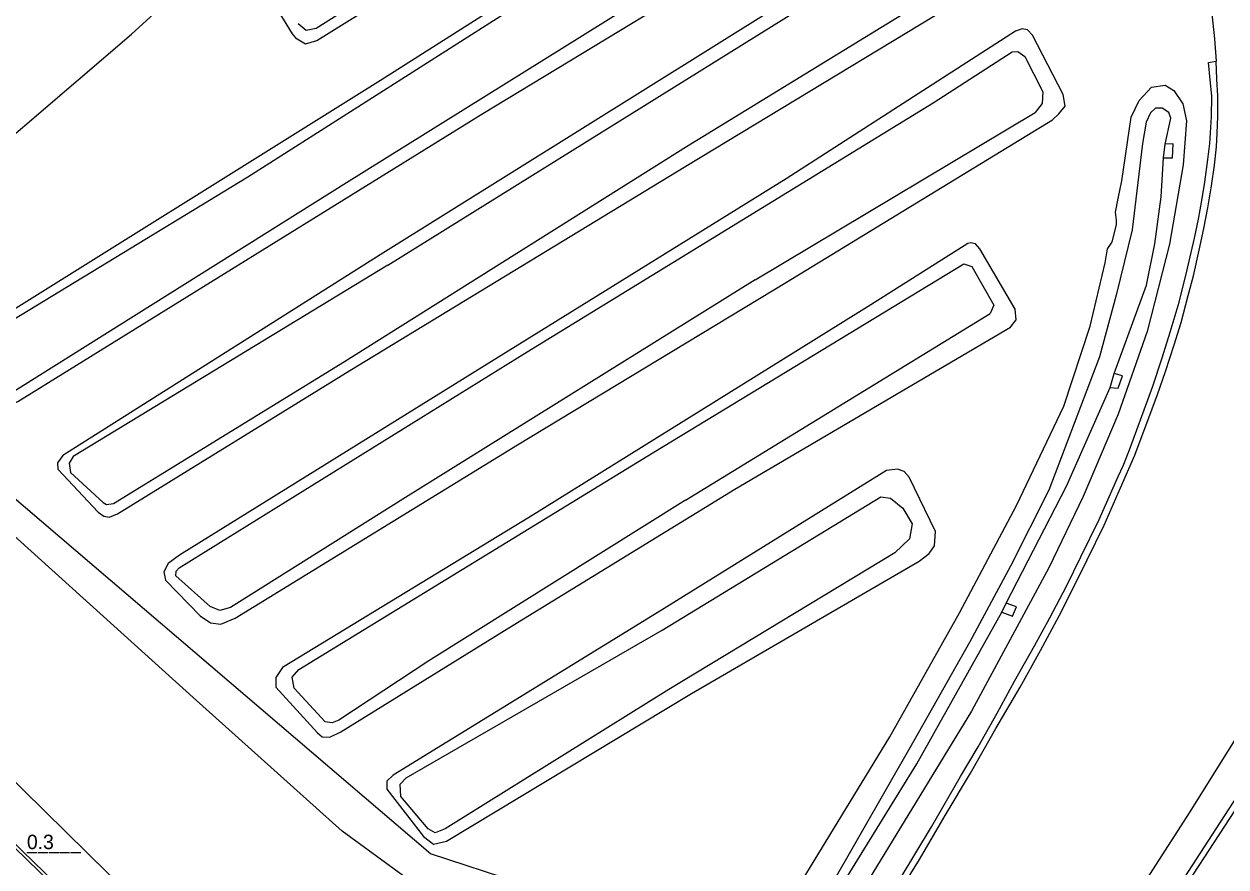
# Model space of a CAD drawing. Extents: x 135999 to 138000, y 396000 to 398501.
# Drawn here: x 137511.2 to 137615.2, y 397056.7 to 397129.6 of the extents above; entities that cross this region are included whole.
import ezdxf

# ---------------------------------------------------------------- set-up
doc = ezdxf.new("R2010")
doc.units = 0
for name, color, linetype in [('gg-knt-BGT kruinlijn', 7, 'Continuous'), ('gg-knt-verharding', 7, 'Continuous'), ('gt-anno-nummer hm paal', 7, 'Continuous'), ('gt-knt-geleideconstructie', 7, 'Continuous'), ('gt-symb-hm paal', 7, 'Continuous'), ('gx-grn-maaiveld', 7, 'Continuous')]:
    doc.layers.add(name, color=color, linetype=linetype)

msp = doc.modelspace()

# ---------------------------------------------------------------- linework, layer by layer
at = {"layer": 'gg-knt-BGT kruinlijn'}
for p, q in [((137536.51, 397129.27), (137556.03, 397141.73)), ((137566.58, 397139.32), (137530.59, 397116.39)), ((137568.51, 397119.05), (137597.64, 397136.91)), ((137539.11, 397115.94), (137568.05, 397133.97)), ((137542.7, 397108.79), (137579.52, 397131.71)), ((137534.94, 397129.68), (137535.63, 397129.12)), ((137535.63, 397129.12), (137536.51, 397129.27)), ((137589.85, 397122.82), (137596.66, 397127.23)), ((137596.66, 397127.23), (137597.16, 397127.27)), ((137597.16, 397127.27), (137597.78, 397126.82)), ((137597.78, 397126.82), (137599.33, 397123.77)), ((137599.33, 397123.77), (137599.27, 397122.77)), ((137554.73, 397101.28), (137589.85, 397122.82)), ((137574.44, 397107.52), (137598.67, 397122)), ((137599.27, 397122.77), (137598.67, 397122)), ((137538.94, 397100.45), (137568.51, 397119.05)), ((137530.59, 397116.39), (137506.47, 397101.73)), ((137509.64, 397097.43), (137539.11, 397115.94)), ((137542.7, 397108.79), (137515.49, 397092.24)), ((137565.7, 397092.61), (137592.49, 397108.9)), ((137592.49, 397108.9), (137593.19, 397108.66)), ((137593.19, 397108.66), (137595.1, 397105.33)), ((137574.44, 397107.52), (137543.98, 397088.55)), ((137595.1, 397105.33), (137594.77, 397104.62)), ((137568.42, 397088.47), (137594.77, 397104.62)), ((137524.65, 397082.62), (137554.73, 397101.28)), ((137518.98, 397088.18), (137538.94, 397100.45)), ((137515.49, 397092.24), (137515.13, 397091.67)), ((137515.13, 397091.67), (137515.26, 397090.87)), ((137534.99, 397073.81), (137565.7, 397092.61)), ((137515.26, 397090.87), (137518.07, 397088.25)), ((137543.98, 397088.55), (137529.1, 397079.18)), ((137566.4, 397077.22), (137585.32, 397088.76)), ((137585.32, 397088.76), (137586.15, 397088.63)), ((137586.15, 397088.63), (137587.22, 397087.76)), ((137518.07, 397088.25), (137518.37, 397088.1)), ((137518.37, 397088.1), (137518.98, 397088.18)), ((137568.42, 397088.47), (137546.25, 397074.56)), ((137587.22, 397087.76), (137588.04, 397086.42)), ((137588.04, 397086.42), (137587.79, 397085.11)), ((137586.54, 397083.91), (137587.79, 397085.11)), ((137586.54, 397083.91), (137567, 397072.1)), ((137524.35, 397081.93), (137524.39, 397082.34)), ((137524.39, 397082.34), (137524.65, 397082.62)), ((137527.32, 397079.27), (137524.35, 397081.93)), ((137528.18, 397078.92), (137527.32, 397079.27)), ((137529.1, 397079.18), (137528.18, 397078.92)), ((137544.29, 397064.45), (137566.4, 397077.22)), ((137546.25, 397074.56), (137538.46, 397069.44)), ((137534.43, 397073.16), (137534.99, 397073.81)), ((137534.58, 397072.2), (137534.43, 397073.16)), ((137537.28, 397069.31), (137534.58, 397072.2)), ((137567, 397072.1), (137547.65, 397060.06)), ((137537.89, 397069.22), (137537.28, 397069.31)), ((137538.46, 397069.44), (137537.89, 397069.22)), ((137543.76, 397063.9), (137544.29, 397064.45)), ((137543.83, 397062.84), (137543.76, 397063.9)), ((137546.19, 397060.04), (137543.83, 397062.84)), ((137546.79, 397059.69), (137546.19, 397060.04)), ((137547.65, 397060.06), (137546.79, 397059.69))]:
    msp.add_line(p, q, dxfattribs=at)
msp.add_lwpolyline([(137482.44, 397095.05), (137487.4, 397089.04), (137491.84, 397083.72), (137503.75, 397070.68), (137518.55, 397056.16), (137541.74, 397032.84), (137552.21, 397024.37)], dxfattribs=at)
at = {"layer": 'gg-knt-verharding'}
msp.add_lwpolyline([(137500.5, 397068.12), (137506.09, 397062.62), (137516.87, 397052.16), (137522.31, 397046.82), (137527.52, 397041.5), (137532.84, 397036.1)], dxfattribs=at)
at = {"layer": 'gt-knt-geleideconstructie'}
msp.add_lwpolyline([(137613.36, 396979.65), (137606.67, 396983.77), (137600.97, 396987.24), (137586.06, 396996.67), (137572.8, 397005.59), (137562.89, 397012.35), (137554.14, 397018.54), (137549.8, 397021.74), (137546.64, 397024.1), (137543.61, 397026.68), (137539.59, 397030.17), (137535.68, 397033.74), (137528.07, 397041.2), (137522.44, 397046.94), (137517.76, 397051.66), (137511.09, 397058.15), (137503.48, 397065.65), (137496.01, 397073.15), (137491.41, 397078.05), (137485.38, 397085.14), (137479.45, 397092.28), (137476.95, 397095.45)], dxfattribs=at)
at = {"layer": 'gx-grn-maaiveld'}
for p, q in [((137609.76, 397118.08), (137609.9, 397119.24)), ((137605.15, 397098.22), (137605.5, 397099.41)), ((137595.77, 397078.77), (137596.14, 397079.57))]:
    msp.add_line(p, q, dxfattribs=at)
for points in [[(137494.81, 397105.49), (137496.51, 397107.93), (137501.85, 397112.79), (137520.52, 397128.76), (137524.71, 397132.58), (137528.3, 397136.26), (137534.84, 397141.99), (137542.99, 397147.45), (137551.93, 397153.1), (137558.89, 397158.32), (137565.42, 397162.06), (137571.89, 397164.46), (137577.66, 397163.3), (137584.12, 397162.42), (137587.83, 397161.31), (137593.73, 397160.06)], [(137573.42, 397160.24), (137553.95, 397147.64), (137532.44, 397133.89), (137532.09, 397133.36), (137532.1, 397132.61), (137534.42, 397128.78), (137534.72, 397128.45), (137535.56, 397127.91), (137536.55, 397128.2), (137558.29, 397141.77), (137577.4, 397153.38), (137578.16, 397154.25), (137578.21, 397155.08), (137574.83, 397159.53), (137574.21, 397160.26), (137573.42, 397160.24)], [(137599.15, 397160.23), (137599.99, 397159.51), (137601.95, 397157.51), (137603.76, 397155.42), (137605.34, 397153.48), (137607.21, 397150.84), (137608.9, 397147.92), (137609.8, 397146.27), (137610.36, 397145.08), (137611.11, 397143.17), (137611.74, 397141.3), (137612.28, 397139.6), (137612.76, 397137.7), (137613.14, 397135.8), (137613.49, 397133.88), (137613.78, 397131.83), (137614.02, 397129.72), (137614.17, 397128.35), (137614.32, 397126.43)], [(137584.44, 397152.34), (137573.08, 397144.47), (137542.05, 397124.75), (137505.68, 397102.05), (137505.18, 397101.36), (137505.27, 397100.44), (137508.11, 397096.88), (137508.58, 397096.36), (137509.23, 397096.22), (137510.69, 397097.01), (137550.9, 397121.9), (137588.22, 397144.53), (137589.43, 397145.67), (137589.49, 397146.66), (137585.95, 397152.17), (137585.46, 397152.5), (137584.44, 397152.34)], [(137665.68, 397150.59), (137658.3, 397138.05), (137644.06, 397113.62), (137627.85, 397086.85), (137612.02, 397061.53), (137596.47, 397037.33)], [(137598.64, 397036.01), (137600.17, 397038.36), (137605.64, 397046.79), (137610.15, 397053.65), (137618.2, 397066.03), (137626.12, 397078.42), (137633.45, 397090.42), (137642, 397105.12), (137643.12, 397107.21), (137644.39, 397109.37), (137651.96, 397122.3), (137653.21, 397124.47), (137654.49, 397126.62), (137655.73, 397128.79), (137656.96, 397130.96), (137659.46, 397135.29), (137660.71, 397137.45), (137661.96, 397139.62), (137663.2, 397141.79), (137664.45, 397143.95), (137667.64, 397149.42)], [(137595.82, 397143.63), (137595, 397143.41), (137576.56, 397131.25), (137542.04, 397109.69), (137514.59, 397092.34), (137514.14, 397091.7), (137514.17, 397091.15), (137517.65, 397087.44), (137518.14, 397087.08), (137518.63, 397087), (137519.33, 397087.28), (137539.4, 397099.69), (137568.47, 397117.36), (137598.3, 397135.42), (137599.14, 397135.99), (137599.93, 397137.15), (137599.86, 397138.25), (137597.02, 397142.79), (137596.62, 397143.35), (137595.82, 397143.63)], [(137597.53, 397129.22), (137596.95, 397129.03), (137577.13, 397116.25), (137550.21, 397099.55), (137524.67, 397083.7), (137523.71, 397082.99), (137523.33, 397082.28), (137523.47, 397081.54), (137526.47, 397078.45), (137527.36, 397077.85), (137528.24, 397077.75), (137529.49, 397078.27), (137553.89, 397093.26), (137577.16, 397107.31), (137600.16, 397121.35), (137600.72, 397121.86), (137601.24, 397122.54), (137601.09, 397123.54), (137598.43, 397128.68), (137597.99, 397129.14), (137597.53, 397129.22)], [(137586.63, 397054.13), (137588.66, 397057.39), (137590.87, 397061.19), (137593.06, 397064.85), (137595.27, 397068.73), (137597.35, 397072.31), (137599.13, 397075.47), (137600.95, 397078.83), (137603.15, 397083.31), (137604.64, 397086.31), (137606.05, 397089.52), (137607.27, 397092.35), (137608.79, 397096.35), (137609.23, 397097.59), (137609.93, 397099.59), (137610.67, 397101.89), (137611.28, 397103.84), (137611.89, 397106.16), (137612.34, 397107.86), (137612.84, 397110.07), (137613.24, 397111.97), (137613.6, 397113.73), (137613.91, 397115.65), (137614.17, 397117.43), (137614.34, 397119.01), (137614.4, 397120.21), (137614.46, 397121.63), (137614.46, 397123.44), (137614.38, 397124.87), (137614.32, 397126.43)], [(137586.89, 397055.59), (137589.69, 397060.21), (137592.21, 397064.56), (137593.72, 397067.14), (137595.37, 397070.06), (137596.86, 397072.81), (137598.61, 397075.87), (137599.94, 397078.29), (137601.38, 397081.02), (137602.61, 397083.56), (137604.18, 397086.79), (137605.85, 397090.5), (137606.26, 397091.42), (137606.82, 397092.82), (137608.09, 397096.27), (137608.84, 397098.33), (137609.64, 397100.76), (137610.34, 397102.99), (137611.12, 397105.6), (137611.77, 397108.28), (137612.44, 397111.13), (137612.77, 397112.77), (137613.08, 397114.38), (137613.34, 397115.97), (137613.58, 397117.93), (137613.76, 397119.31), (137613.9, 397121.62), (137613.93, 397123.43), (137613.8, 397124.82), (137613.66, 397126.32), (137614.32, 397126.43)], [(137574.37, 397048.77), (137586.1, 397067.99), (137592.11, 397078.71), (137597.04, 397087.99), (137601.13, 397096.58), (137603.43, 397103.51), (137604.72, 397109), (137604.92, 397110.19), (137605.16, 397110.58), (137605.31, 397110.8), (137605.61, 397111.94), (137605.7, 397112.3), (137605.7, 397112.67), (137605.62, 397113.38), (137605.84, 397114.55), (137606.15, 397116.07), (137606.96, 397121.59), (137607.65, 397123.01), (137608.73, 397124.17), (137609.91, 397124.36), (137610.66, 397123.9), (137611.43, 397122.73), (137611.74, 397121.27), (137611.45, 397117.46), (137610.28, 397110.61), (137608.33, 397103.06), (137605.84, 397095.89), (137602.82, 397088.77), (137599.85, 397082.62), (137593.17, 397070.22), (137578.49, 397046.17)], [(137609.9, 397119.24), (137610.39, 397121.49), (137610.23, 397122), (137609.64, 397122.37), (137609.07, 397122.35), (137608.62, 397121.96), (137608.25, 397121.16), (137607.93, 397119.31), (137607.04, 397111.84), (137605.67, 397106.18), (137604.21, 397100.87), (137602.03, 397095.1), (137599.83, 397089.34), (137596.54, 397082.75), (137593, 397076.21), (137588.16, 397067.65), (137580.89, 397054.91)], [(137609.76, 397118.08), (137610.52, 397118.08), (137610.58, 397119.27), (137609.9, 397119.24)], [(137605.5, 397099.41), (137608.3, 397107.07), (137609, 397110.62), (137609.54, 397114.68), (137609.76, 397118.08)], [(137593.1, 397110.73), (137592.85, 397110.66), (137584.46, 397105.35), (137554.93, 397086.99), (137533.59, 397073.99), (137533, 397073.13), (137533.02, 397072.3), (137536.61, 397068.34), (137537.02, 397067.99), (137537.69, 397067.97), (137538.64, 397068.43), (137553.14, 397077.44), (137572.7, 397089.42), (137596.54, 397103.42), (137597.01, 397104.07), (137596.93, 397104.98), (137593.89, 397110.19), (137593.5, 397110.64), (137593.1, 397110.73)], [(137599.07, 397035.75), (137600.59, 397038.09), (137606.05, 397046.51), (137610.57, 397053.38), (137618.62, 397065.76), (137626.54, 397078.15), (137633.88, 397090.17), (137642.46, 397104.9)], [(137554.12, 397055.36), (137546.37, 397057.88), (137495.31, 397101.49)], [(137549.98, 397051.63), (137538.73, 397059.83), (137525.85, 397071.41), (137510.06, 397085.68), (137498.37, 397098.13), (137495.31, 397101.49)], [(137605.15, 397098.22), (137605.83, 397098.14), (137606.21, 397099.22), (137605.5, 397099.41)], [(137596.14, 397079.57), (137601.37, 397089.67), (137605.15, 397098.22)], [(137586.76, 397091.14), (137585.82, 397091.02), (137565.99, 397078.73), (137543.16, 397064.69), (137542.61, 397064.17), (137542.6, 397063.47), (137545.77, 397059.38), (137546.63, 397058.71), (137547.77, 397058.97), (137568.95, 397071.74), (137588.64, 397083.19), (137589.49, 397083.85), (137589.96, 397084.53), (137590.03, 397085.77), (137587.76, 397090.44), (137587.32, 397090.94), (137586.76, 397091.14)], [(137595.77, 397078.77), (137596.71, 397078.44), (137597.06, 397079.23), (137596.14, 397079.57)], [(137581.56, 397054.55), (137588.43, 397065.67), (137595.77, 397078.77)]]:
    msp.add_lwpolyline(points, dxfattribs=at)

# ---------------------------------------------------------------- texts
at = {"layer": 'gt-anno-nummer hm paal'}
msp.add_text('0.3', height=1.25, dxfattribs=at).set_placement((137511.49, 397058.29))
at = {"layer": 'gt-symb-hm paal'}
msp.add_text('_____', height=1.25, dxfattribs=at).set_placement((137511.49, 397058.29))

doc.saveas('drawing.dxf')
